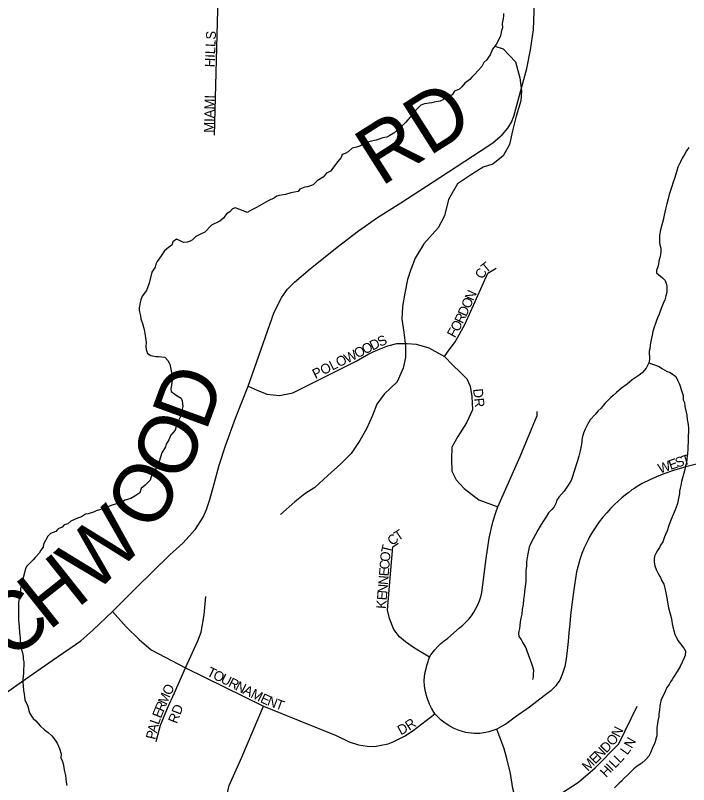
# Model space of a CAD drawing. Extents: x 1310247 to 1664935, y 235267 to 584339.
# Drawn here: x 1462682 to 1466123, y 420149 to 424082 of the extents above; entities that cross this region are included whole.
import ezdxf

# ---------------------------------------------------------------- set-up
doc = ezdxf.new("R2010")
doc.units = 0
for name, color, linetype in [('GM_X_County_Road', 7, 'Continuous'), ('GM_X_County_Road_Text', 7, 'Continuous'), ('GM_X_Minor_River', 7, 'Continuous'), ('GM_X_Township_Subdivision', 7, 'Continuous'), ('GM_X_Township_Subdivision_Text', 7, 'Continuous')]:
    doc.layers.add(name, color=color, linetype=linetype)

msp = doc.modelspace()

# ---------------------------------------------------------------- linework, layer by layer
at = {"layer": 'GM_X_County_Road'}
msp.add_lwpolyline([(1462594.8, 420590.6), (1462712.7, 420674.9), (1462876, 420787.5), (1463016.8, 420884.8), (1463078.7, 420937.8), (1463177.6, 421033.3), (1463295.5, 421152.1), (1463471.2, 421323.7), (1463537.1, 421383.6), (1463602.8, 421455.4), (1463641.3, 421516.7), (1463659.6, 421555.8), (1463675.1, 421605.9), (1463698.4, 421686.2), (1463724.3, 421782.8), (1463757.6, 421885.8), (1463807.1, 422021.8), (1463871.1, 422185.8), (1463903.4, 422278.9), (1464005.2, 422564.3), (1464043.4, 422641.8), (1464072.5, 422681.4), (1464108.2, 422717.4), (1464188.1, 422785.4), (1464327, 422896.9), (1464436.3, 422980.7), (1464532.4, 423048.3), (1464652.7, 423124.1), (1464851.9, 423253.7), (1465063, 423390.6), (1465121.5, 423429.7), (1465148.6, 423451.5), (1465170.3, 423471.6), (1465198.8, 423505), (1465217.9, 423535.3), (1465230.2, 423566.1), (1465295.7, 423810.8), (1465315.4, 423905.8), (1465329.9, 424008.2), (1465338.8, 424249.9)], dxfattribs=at)
at = {"layer": 'GM_X_Minor_River'}
for points in [[(1465177.6, 424092.1), (1465177.3, 424080.1), (1465174.9, 424066.2), (1465170.3, 424040.2), (1465171.7, 424018.2), (1465167.3, 424004.3), (1465162.9, 423986.3), (1465160.5, 423972.4), (1465139.4, 423932.9), (1465120.8, 423909.3), (1465108, 423879.6), (1465099.7, 423867.8), (1465091.3, 423854), (1465076.9, 423840.3), (1465066.4, 423820.6), (1465029.3, 423779.5), (1465014.9, 423765.9), (1465004.6, 423754.1)], [(1465133.1, 423924.9), (1465175.1, 423910.3), (1465238, 423844.9), (1465260.3, 423762.1), (1465269, 423695.7), (1465265.9, 423645.6), (1465242.2, 423565.7), (1465222.7, 423491.8), (1465207.2, 423421.8), (1465175.9, 423364.2), (1465122.9, 423321.1), (1465072.4, 423306), (1465007.4, 423265.1), (1464942.3, 423220.2), (1464896.5, 423140.8), (1464874.7, 423056.8), (1464843.4, 422995.2), (1464769.5, 422914.3), (1464725.9, 422840.9), (1464702.6, 422783.1), (1464685.5, 422731.3), (1464672, 422661.2), (1464660.6, 422593.2), (1464657.3, 422529), (1464667.9, 422462.6), (1464676.5, 422390.1), (1464675.3, 422331.9), (1464664.1, 422277.9), (1464632.6, 422208.2), (1464567.1, 422145.3), (1464530, 422093.8), (1464506.7, 422036), (1464477.2, 421968.3), (1464441.9, 421908.8), (1464398.4, 421841.4), (1464345.1, 421788.2), (1464279.8, 421729.2), (1464212.3, 421668.3), (1464161.5, 421635.2), (1464110.5, 421594), (1464037, 421529.2)], [(1465004.6, 423754.1), (1464980, 423734.7), (1464963.5, 423717.1), (1464951.2, 423705.4), (1464926.8, 423694), (1464914.3, 423676.3), (1464890, 423665), (1464869.6, 423651.5), (1464853.3, 423643.9), (1464823.1, 423638.7), (1464811, 423635), (1464796.9, 423633.3), (1464772.8, 423630), (1464754.5, 423622.4), (1464727.8, 423595.1), (1464709.2, 423573.5), (1464678.1, 423536.3), (1464659.6, 423516.7), (1464645.3, 423505.1), (1464616.5, 423479.8), (1464596.2, 423468.3), (1464579.9, 423458.7), (1464559.8, 423455.2), (1464541.6, 423449.7), (1464525.4, 423444.1), (1464493.1, 423437), (1464470.9, 423429.5), (1464446.4, 423414.1), (1464426.2, 423408.6), (1464404, 423403.2), (1464383.5, 423383.7), (1464367.2, 423376.1), (1464353.1, 423370.5), (1464346.6, 423354.6), (1464328, 423333.1), (1464309.3, 423307.5), (1464292.7, 423285.9), (1464272.4, 423274.5), (1464255.9, 423254.8), (1464225.3, 423235.6), (1464204.7, 423216.1), (1464190.5, 423210.5), (1464174.4, 423204.9), (1464162.3, 423203.2), (1464136, 423193.9), (1464127.7, 423182.1), (1464089.4, 423175.1), (1464063.1, 423165.7), (1464030.8, 423160.6), (1464018.7, 423156.9), (1464006.5, 423149.2), (1463974, 423134), (1463915, 423099.5), (1463894.7, 423090), (1463866.2, 423074.7), (1463838.4, 423085.5), (1463824.5, 423091.8), (1463804.7, 423098.4), (1463792.5, 423092.7), (1463778, 423077), (1463761.8, 423067.5), (1463745.2, 423045.8), (1463726.7, 423030.3), (1463684.1, 423009.4), (1463651.1, 422974.2), (1463628.7, 422962.8), (1463604.4, 422951.4), (1463587.9, 422933.8), (1463575.7, 422928.1), (1463559.5, 422922.5), (1463541.4, 422921), (1463521.7, 422931.5), (1463505.8, 422937.9), (1463487.4, 422924.4), (1463480.9, 422906.5), (1463464.6, 422894.9), (1463444.1, 422877.4), (1463427.4, 422851.8), (1463406.6, 422824.3), (1463400.3, 422810.5), (1463395.8, 422794.6), (1463379.1, 422769), (1463365.7, 422713.2), (1463352.7, 422675.5), (1463329.9, 422646), (1463323.4, 422628.2), (1463319.1, 422614.3), (1463314.3, 422586.3), (1463314, 422572.3), (1463321.3, 422546.1), (1463322.9, 422530), (1463332.3, 422505.8), (1463339.6, 422475.5), (1463344.8, 422445.3), (1463349.9, 422409.1), (1463349.4, 422389.1), (1463351, 422373), (1463356.5, 422352.9), (1463374.3, 422342.4), (1463400.3, 422337.7), (1463414.3, 422337.3)], [(1466124.8, 423406.3), (1466112.3, 423388.6), (1466099.7, 423366.9), (1466089.3, 423351.1), (1466080.8, 423333.3), (1466068.1, 423305.6), (1466063.6, 423287.7), (1466050.6, 423248), (1466041.9, 423224.1), (1466037.5, 423206.2), (1466030.9, 423186.4), (1466024.4, 423166.5), (1466017.9, 423144.6), (1466011.2, 423118.8), (1466004.5, 423090.9), (1465997.7, 423061), (1465993, 423035.1), (1465984.2, 423003.3), (1465979.7, 422985.4), (1465975, 422957.5), (1465974.1, 422921.4), (1465975.8, 422909.3), (1465981.3, 422891.2), (1465980.9, 422873.2), (1465978.5, 422857.2), (1465976.1, 422843.2), (1465971.6, 422825.3), (1465969.3, 422811.4), (1465964.9, 422795.5), (1465958.4, 422777.6), (1465958.1, 422765.6), (1465989.5, 422740.7), (1466003.2, 422726.3), (1466010.7, 422706.1), (1466012.4, 422694), (1466011.7, 422666), (1466007.2, 422648.1), (1466000.7, 422628.2), (1465992.2, 422608.4), (1465983.5, 422582.6), (1465972.8, 422554.8), (1465964.2, 422535), (1465957.8, 422517.2), (1465951.4, 422501.3), (1465947, 422487.4), (1465940.4, 422465.6), (1465936, 422447.6), (1465933.5, 422431.7), (1465929.1, 422413.8), (1465926.7, 422397.8), (1465924.2, 422377.8), (1465921.8, 422365.9), (1465921.5, 422351.9), (1465923.1, 422335.8), (1465922.7, 422321.8), (1465920.3, 422305.8), (1465905.6, 422278.1), (1465884.9, 422254.7)], [(1463414.3, 422337.3), (1463446.3, 422334.5), (1463461.9, 422318), (1463471.4, 422297.8), (1463476.9, 422273.6), (1463482.2, 422247.4), (1463485.7, 422227.3), (1463476.3, 422171.4), (1463478, 422159.4), (1463497.6, 422144.8), (1463509.5, 422136.5), (1463529.2, 422124), (1463534.9, 422111.8), (1463538.2, 422081.7), (1463533.6, 422061.8), (1463529, 422037.8), (1463520.5, 422020), (1463507.8, 421994.3), (1463499, 421960.5), (1463476.3, 421935.1), (1463465.6, 421911.3), (1463453, 421889.6), (1463448.7, 421875.7), (1463429.9, 421846.1), (1463410.1, 421778.5), (1463395.5, 421756.9), (1463381, 421737.2), (1463374.5, 421717.4), (1463370.2, 421705.5), (1463357.8, 421691.8), (1463345.4, 421680), (1463324.9, 421662.6), (1463318.4, 421640.7), (1463291.9, 421623.4), (1463271.5, 421611.9), (1463243.2, 421602.6), (1463229, 421595), (1463212.7, 421587.4), (1463182.5, 421580.1), (1463158.2, 421570.8), (1463131.8, 421559.4), (1463111.6, 421554), (1463095.4, 421548.4), (1463081.2, 421542.7), (1463054.9, 421533.4), (1463040.8, 421531.8), (1463020.5, 421518.3), (1463000.2, 421510.8), (1462965.7, 421495.7), (1462949.3, 421482.1), (1462931.2, 421476.5), (1462920.8, 421464.8), (1462900.6, 421457.3), (1462888.2, 421443.6), (1462861.8, 421432.3), (1462847.5, 421418.6), (1462826.4, 421379.1), (1462824, 421363.2), (1462811.5, 421347.5), (1462803.1, 421331.6), (1462782.5, 421310.1), (1462772.2, 421298.4), (1462755.7, 421280.8), (1462741.3, 421265.1), (1462733, 421253.3), (1462730.6, 421239.4), (1462719.6, 421199.6), (1462708.3, 421149.8), (1462708, 421137.8), (1462703.4, 421117.9), (1462701, 421099.9), (1462698.5, 421080), (1462697.3, 421035.9), (1462698.1, 420987.8), (1462699.8, 420975.8), (1462701.4, 420957.7), (1462702.6, 420925.6), (1462704.3, 420913.5), (1462705.9, 420899.5), (1462707.2, 420873.4), (1462708.8, 420857.3), (1462718, 420823), (1462721.5, 420804.9), (1462721.2, 420790.9), (1462724.8, 420776.8), (1462723.4, 420718.7), (1462720.6, 420686.8), (1462720.1, 420670.7), (1462721.7, 420654.7), (1462723.1, 420630.6), (1462726.7, 420612.5), (1462729.9, 420582.3), (1462735.6, 420570.2), (1462743.3, 420555.9), (1462754.3, 420515.6), (1462763.9, 420499.3), (1462773.6, 420487), (1462787.3, 420474.6), (1462808.8, 420450.1), (1462830.3, 420429.5), (1462850, 420414.9)], [(1465920.3, 422305.8), (1465972, 422286.4), (1465989.7, 422274), (1466013.4, 422261.3), (1466025.4, 422257), (1466039.2, 422248.6), (1466056.9, 422236.1), (1466068.4, 422213.8), (1466075.9, 422195.6), (1466087.1, 422163.2), (1466094.6, 422139), (1466096, 422116.9), (1466101.7, 422102.7), (1466103.2, 422082.7), (1466114.1, 422038.3), (1466115.5, 422016.2), (1466120.9, 421990.1), (1466122.3, 421970), (1466119.6, 421861.9), (1466117.1, 421841.9), (1466114.4, 421813.9), (1466111.9, 421796), (1466107.4, 421778.1), (1466102.8, 421754.1), (1466087.4, 421698.5), (1466082.8, 421678.5), (1466080.5, 421664.6), (1466076.1, 421648.7), (1466075.8, 421636.7), (1466073.4, 421620.7), (1466068.9, 421604.8), (1466066.5, 421586.8), (1466057.9, 421563), (1466045.1, 421533.3), (1466032.2, 421501.6), (1466021.5, 421473.8), (1466012.8, 421446), (1466004.3, 421428.2), (1466000, 421416.3), (1465991.3, 421390.5), (1465978.8, 421372.8), (1465974.5, 421360.8), (1465964.1, 421345.1), (1465955.7, 421331.3), (1465949.3, 421317.4), (1465946.9, 421299.5), (1465946.5, 421285.5), (1465950.1, 421267.3), (1465957.6, 421249.1), (1465970.9, 421220.7), (1465978.6, 421208.5), (1465984.3, 421194.3), (1465995.8, 421174), (1466001.3, 421153.8), (1466006.7, 421129.6), (1466012.1, 421103.4), (1466015.5, 421081.3), (1466020.8, 421053.1), (1466028.1, 421022.9), (1466033.6, 421002.7), (1466037.1, 420984.6), (1466038.8, 420970.5), (1466042.4, 420956.4), (1466047.9, 420936.2), (1466051.6, 420922.1), (1466068.7, 420885.6), (1466082.3, 420869.2), (1466097.8, 420846.8), (1466107.4, 420830.5), (1466104.8, 420808.5), (1466100.5, 420796.6), (1466079.4, 420753.1), (1466068.9, 420735.3), (1466056.3, 420713.6), (1466045.9, 420697.9), (1466039.6, 420686), (1466031.2, 420674.2), (1466022.9, 420660.4), (1466012.4, 420644.7), (1466003.9, 420624.9), (1465993.3, 420603.1), (1465984.9, 420587.3), (1465980.6, 420575.4), (1465978.2, 420561.4), (1465975.9, 420549.5), (1465973.4, 420529.5), (1465970.9, 420511.5), (1465970.6, 420497.5), (1465966, 420475.6), (1465963.6, 420459.6), (1465961.1, 420441.7), (1465960.8, 420429.7), (1465960.4, 420411.6), (1465960, 420397.6), (1465955.7, 420383.7), (1465951.2, 420367.8), (1465946.9, 420353.9), (1465940.6, 420342.1)], [(1465884.9, 422254.7), (1465870.6, 422243), (1465854.2, 422231.4), (1465833.9, 422217.9), (1465809.2, 422196.5), (1465780.6, 422175.2), (1465754, 422153.9), (1465737.6, 422138.3), (1465725.3, 422128.6), (1465710.9, 422113), (1465696.5, 422099.3), (1465686.1, 422087.6), (1465675.8, 422073.8), (1465659.3, 422058.2), (1465644.8, 422040.6), (1465620.1, 422013.2), (1465613.8, 422001.3), (1465605.4, 421989.5), (1465594.8, 421965.8), (1465586.3, 421946), (1465579.7, 421922.1), (1465574.8, 421890.2), (1465568, 421856.3), (1465561.2, 421828.4), (1465554.6, 421804.5), (1465548.1, 421784.7), (1465543.6, 421766.8), (1465537.1, 421746.9), (1465530.6, 421729), (1465521.9, 421703.2), (1465513.6, 421689.4), (1465501, 421669.7), (1465486.5, 421650.1), (1465459.6, 421618.7), (1465449.2, 421603), (1465444.8, 421587), (1465436.3, 421569.2), (1465423.9, 421555.5), (1465407.4, 421538), (1465394.9, 421518.2), (1465378.2, 421492.6), (1465363.6, 421471), (1465353, 421449.2), (1465340.5, 421427.5), (1465317.3, 421384.1), (1465308.7, 421362.2), (1465304.3, 421346.3), (1465301.8, 421328.4), (1465297.3, 421308.5), (1465294.8, 421288.5), (1465294.3, 421266.5), (1465291.7, 421244.5), (1465290.3, 421188.4), (1465287.5, 421160.5), (1465284.9, 421136.5), (1465282.4, 421116.5), (1465279.9, 421094.6), (1465277.2, 421070.6), (1465272.6, 421046.7), (1465269.9, 421020.7), (1465265.4, 421000.8), (1465262.9, 420980.8), (1465260.5, 420962.8), (1465258, 420946.9), (1465255.7, 420932.9), (1465253.4, 420921), (1465255, 420906.9), (1465266.6, 420890.6), (1465276.2, 420874.3), (1465291.6, 420847.8), (1465295.3, 420833.7), (1465302.8, 420813.5), (1465310.3, 420795.3), (1465317.8, 420773), (1465325.3, 420752.8), (1465330.9, 420734.6), (1465328.3, 420712.7), (1465328, 420700.6), (1465325.6, 420686.7)], [(1462850, 420414.9), (1462867.6, 420398.4), (1462885.1, 420375.9), (1462894.8, 420361.7), (1462908.1, 420333.3), (1462915.4, 420307), (1462914.9, 420285), (1462920.6, 420272.8), (1462926.2, 420254.7), (1462933.2, 420216.4), (1462938.7, 420196.2), (1462941.8, 420162.1), (1462945.4, 420144)], [(1465940.6, 420342.1), (1465927.8, 420312.3), (1465919.3, 420294.5), (1465902.8, 420274.9), (1465884.3, 420259.4), (1465859.9, 420244), (1465843.5, 420230.4), (1465829.1, 420216.8), (1465812.6, 420199.2), (1465794.1, 420181.6), (1465779.7, 420166), (1465767.4, 420156.3), (1465744.7, 420132.8)]]:
    msp.add_lwpolyline(points, dxfattribs=at)
at = {"layer": 'GM_X_Township_Subdivision'}
for points in [[(1463699.2, 423470.2), (1463722.5, 424302.9), (1463722.5, 424336.9), (1463720.7, 424374.6), (1463706.4, 424424.9)], [(1464874.5, 422337.2), (1464890.6, 422360.8), (1464930.3, 422412.7), (1464950.2, 422448.3), (1464980.2, 422504.8), (1465096.5, 422763.3), (1465138.9, 422789.1)], [(1463871.1, 422185.8), (1463917.9, 422165.4), (1463966.6, 422144.9), (1464031.4, 422138.4), (1464100.6, 422152.5), (1464424.6, 422313.1), (1464489.1, 422350.6), (1464526, 422369.1), (1464585.1, 422393.1), (1464631.3, 422404.2), (1464683.8, 422404.2), (1464730.9, 422400.5), (1464794.6, 422382), (1464874.5, 422337.2), (1464917.4, 422294.3), (1464956.2, 422257.4), (1464989.4, 422224.2), (1465006.9, 422185.4), (1465015.2, 422133.7), (1465019, 422065.4), (1464988.5, 421999), (1464943.6, 421929.3), (1464912.8, 421873.4), (1464910.4, 421812.8), (1464913.4, 421752.3), (1464934.6, 421706.9), (1464975.4, 421663), (1465051, 421605.5), (1465148.2, 421569.5)], [(1466163.7, 421787.8), (1466109.1, 421773.7), (1466046.5, 421754.4), (1465996.9, 421738.3), (1465959.6, 421723.1), (1465924.2, 421707), (1465885.8, 421687.7), (1465859.8, 421673.2), (1465847.9, 421665.4), (1465833.6, 421655.3), (1465817.5, 421643.3), (1465800.4, 421629.9), (1465782.2, 421615.3), (1465763.4, 421598.6), (1465744.1, 421580.4), (1465724.4, 421560.4), (1465704.5, 421538.8), (1465684.8, 421515.8), (1465665.7, 421491.8), (1465648.1, 421467.2), (1465631.5, 421441.5), (1465616.2, 421415), (1465609.2, 421401.2), (1465602.2, 421387.4), (1465589.1, 421359.2), (1465577.2, 421330), (1465566.7, 421299.6), (1465558.1, 421268.2), (1465550.7, 421236.5), (1465544.5, 421203), (1465539, 421168.9), (1465533.8, 421133.2), (1465529, 421095.6), (1465524.4, 421055.9), (1465520, 421014.4), (1465515.6, 420970.9), (1465511.5, 420925.8), (1465507.3, 420880), (1465502.4, 420835.2), (1465497.2, 420792.6), (1465490, 420753), (1465479.2, 420716.6), (1465464.1, 420683.8), (1465449.5, 420662.3), (1465444.2, 420654.6), (1465419.1, 420628.9), (1465385.4, 420602.8), (1465309.8, 420544.5), (1465237.1, 420493.1), (1465195.1, 420463.3), (1465188.7, 420458.8), (1465166.9, 420445.8), (1465142.8, 420432.6), (1465101.8, 420419.2), (1465086.8, 420415), (1465056.6, 420409.8), (1465027.5, 420409.8), (1464983.5, 420415.5), (1464962, 420422.2), (1464949.5, 420426), (1464924.6, 420436), (1464903.1, 420447.4), (1464879.4, 420462.5), (1464858.4, 420478.9), (1464826.6, 420510.4), (1464820.6, 420520), (1464808.7, 420540), (1464798, 420560.6), (1464785.9, 420592.9), (1464777.5, 420623.4), (1464772.7, 420652.6), (1464772, 420680.4), (1464773.4, 420701.9), (1464776.9, 420724.1), (1464787.3, 420763), (1464798.4, 420801.2), (1464805.3, 420812.3), (1464813, 420821.4), (1464826.5, 420838.7), (1464841.2, 420855.1), (1464857, 420870.4), (1464873.7, 420884.7), (1464891.5, 420897.7), (1464951.2, 420951.2), (1464968.2, 420964.8), (1464984.2, 420979.6), (1464999.1, 420995.5), (1465012.8, 421012.4), (1465025.2, 421030.3), (1465036.3, 421049), (1465046.1, 421068.4), (1465054.3, 421088.6), (1465061.1, 421109.3), (1465066.5, 421130.4), (1465071.5, 421170.5), (1465088.7, 421304.7), (1465094.9, 421351.9), (1465104, 421409.6), (1465113.7, 421454.7), (1465124.8, 421497.1), (1465137.3, 421540.1), (1465148.2, 421569.5), (1465261.9, 421826.7), (1465348.8, 422035.5), (1465348.2, 422057.3)], [(1464798.4, 420801.2), (1464722.3, 420846.7), (1464675.3, 420879.1), (1464644.5, 420905), (1464616.9, 420942.3), (1464594.2, 420997.5), (1464584.5, 421041.3), (1464596.7, 421184.9), (1464610.9, 421363.9), (1464638, 421383.4)], [(1463402.4, 420369.8), (1463423.7, 420452.3), (1463459.3, 420540.5), (1463494.9, 420618.8), (1463551.8, 420745.4), (1463614.4, 420884.8), (1463631.5, 420928.9), (1463647.1, 421017.2), (1463655.7, 421111.1)], [(1463177.6, 421033.3), (1463248.7, 420956), (1463314.2, 420890.5), (1463376.8, 420837.9), (1463551.8, 420745.4), (1463950.6, 420550.7), (1464321, 420400.7), (1464388.3, 420367.5), (1464435.3, 420352.9), (1464479.9, 420344.8), (1464517.2, 420343.9), (1464551.2, 420351.3), (1464586.9, 420356.9), (1464612.9, 420367.5), (1464670.4, 420396.7), (1464715.8, 420425), (1464826.6, 420510.4)], [(1464823.2, 419266.4), (1464768.5, 419334.5), (1464707.2, 419361.3), (1464624.4, 419389.4), (1464555.4, 419406.3), (1464424.5, 419428.3), (1464204.7, 419465.1), (1464062.7, 419502.7), (1463928.9, 419580.8), (1463850.8, 419664.4), (1463795, 419742.5), (1463767.1, 419815), (1463744.8, 419935), (1463747.6, 420027), (1463775.5, 420144.1), (1463839.6, 420289.1), (1463950.6, 420550.7)], [(1465256, 420017.8), (1465410.7, 420064.2), (1465560.2, 420162.1), (1465645.2, 420234.3), (1465766.3, 420358), (1465860.5, 420550.6)], [(1465404.1, 418911.5), (1465356, 419190.2), (1465296.2, 419693.9), (1465256, 420017.8), (1465225, 420128.8), (1465212.3, 420206.1), (1465194.2, 420281.7), (1465180, 420331.5), (1465142.8, 420432.6)]]:
    msp.add_lwpolyline(points, dxfattribs=at)

# ---------------------------------------------------------------- texts
at = {"layer": 'GM_X_County_Road_Text'}
for s, rotation, p in [('RD', 32.3622, (1464550.2, 423203.4)), ('D', 69.9108, (1463655.5, 421949)), ('O', 65.0043, (1463533.2, 421683.8)), ('O', 59.9501, (1463387.6, 421429.7)), ('W', 44.0032, (1463081.6, 421116.6)), ('H', 38.4655, (1462851.1, 420931.5)), ('C', 37.7778, (1462653.3, 420778.1))]:
    msp.add_text(s, height=300, rotation=rotation, dxfattribs=at).set_placement(p)
at = {"layer": 'GM_X_Township_Subdivision_Text'}
for s, rotation, p in [('HILLS', 87.6595, (1463700, 423815.8)), ('MIAMI', 88.6987, (1463695.6, 423481.2)), ('T', 39.0992, (1465087.3, 422761.6)), ('C', 63.1091, (1465072.8, 422730.5)), ('N', 65.8888, (1465022.2, 422619.1)), ('O', 65.9088, (1465004.2, 422579)), ('D', 65.8797, (1464986.2, 422538.8)), ('R', 64.3756, (1464968.5, 422501.8)), ('O', 61.3452, (1464946.1, 422460.6)), ('F', 61.0276, (1464928.8, 422429.6)), ('D', 25.8515, (1464507.2, 422367.6)), ('S', 24.8419, (1464546.5, 422386.7)), ('O', 27.22, (1464429.2, 422327.5)), ('O', 27.23, (1464468.3, 422347.6)), ('W', 27.2268, (1464378.3, 422301.3)), ('POLO', 26.5678, (1464215.6, 422222.2)), ('DR', 276.0084, (1465021.1, 422171.2)), ('T', 16.8536, (1466097, 421779.9)), ('W', 18.9933, (1465976.8, 421738.7)), ('E', 18.9892, (1466030.8, 421757.3)), ('S', 18.6854, (1466064, 421768.7)), ('T', 33.0243, (1464637.8, 421392.9)), ('C', 41.737, (1464609.8, 421367.7)), ('T', 76.588, (1464598.9, 421329)), ('O', 85.3008, (1464595.6, 421287.1)), ('C', 85.3008, (1464592.4, 421247.6)), ('E', 85.3008, (1464589.5, 421212.6)), ('N', 85.3008, (1464585.9, 421168.7)), ('N', 85.3008, (1464582.3, 421124.8)), ('E', 85.3008, (1464579.4, 421089.8)), ('K', 85.3008, (1464575.8, 421045.9)), ('T', 333.4594, (1463656.5, 420708.6)), ('O', 333.4447, (1463688, 420692.9)), ('U', 333.4701, (1463727.3, 420673.2)), ('R', 333.435, (1463766.7, 420653.6)), ('O', 64.8722, (1463475.1, 420601.7)), ('N', 333.4701, (1463802.1, 420635.8)), ('A', 333.4701, (1463841.5, 420616.2)), ('M', 66.0671, (1463453.8, 420553.7)), ('M', 333.4512, (1463880.9, 420596.5)), ('E', 335.433, (1463929.8, 420572.1)), ('R', 67.4997, (1463438.8, 420517.5)), ('N', 339.4352, (1463965.3, 420556)), ('T', 340.0134, (1464007, 420540.4)), ('E', 68.3153, (1463425.9, 420484.9)), ('RD', 68.7572, (1463507.3, 420457.4)), ('L', 70.6494, (1463414.4, 420452.2)), ('D', 27.9143, (1464651.5, 420400.7)), ('R', 33.4311, (1464694.8, 420424)), ('P', 77.3023, (1463396.7, 420376.6)), ('A', 76.2977, (1463404.3, 420410.7)), ('N', 62.76, (1465769.5, 420386.7)), ('O', 51.3935, (1465736.2, 420343.2)), ('N', 60.5366, (1465833, 420330.3)), ('N', 45.1082, (1465670.1, 420276.4)), ('D', 45.1265, (1465701.2, 420307.6)), ('E', 45.1159, (1465645.3, 420251.5)), ('L', 46.0449, (1465771.5, 420255.4)), ('L', 54.7399, (1465809.7, 420297)), ('M', 45.1159, (1465608, 420214.1)), ('L', 46.0449, (1465747, 420230)), ('H', 46.0449, (1465701.2, 420182.5)), ('I', 46.0449, (1465731.7, 420214.2))]:
    msp.add_text(s, height=50, rotation=rotation, dxfattribs=at).set_placement(p)

doc.saveas('drawing.dxf')
